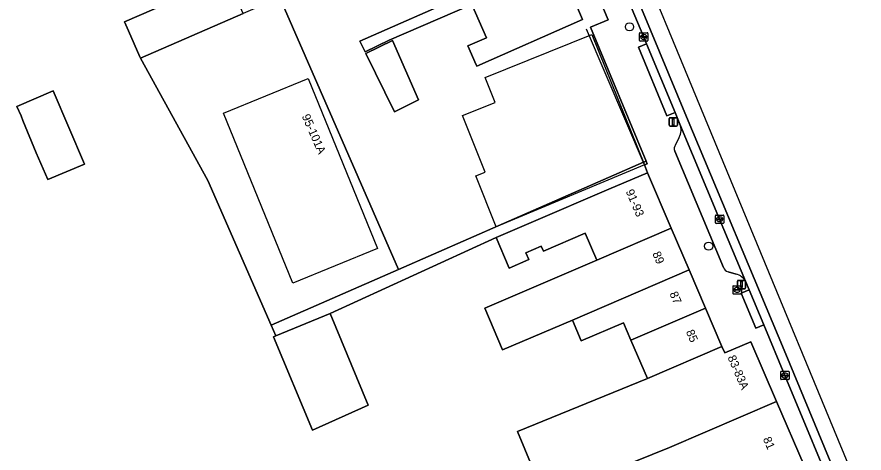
# Model space of a CAD drawing. Extents: x 159371 to 159986, y 382987 to 383597.
# Drawn here: x 159839 to 159940.1, y 383403.5 to 383455.5 of the extents above; entities that cross this region are included whole.
import ezdxf

# ---------------------------------------------------------------- set-up
doc = ezdxf.new("R2010")
doc.units = 0
for name, color, linetype in [('IMGEO_Boom', 7, 'Continuous'), ('IMGEO_Brandkraan', 7, 'Continuous'), ('IMGEO_Erf', 7, 'Continuous'), ('IMGEO_Hek', 7, 'Continuous'), ('IMGEO_Kolk', 7, 'Continuous'), ('IMGEO_Lichtmast', 7, 'Continuous'), ('IMGEO_Pand', 7, 'Continuous'), ('IMGEO_Pand_nummerreeks', 7, 'Continuous'), ('IMGEO_Pand_vergunning_verleend', 7, 'Continuous'), ('IMGEO_Parkeervlak_open', 7, 'Continuous'), ('IMGEO_Rijbaan_lokaal_gesloten', 7, 'Continuous'), ('IMGEO_Rijbaan_lokaal_open', 7, 'Continuous'), ('IMGEO_Voetpad_open', 7, 'Continuous')]:
    doc.layers.add(name, color=color, linetype=linetype)

msp = doc.modelspace()

# ---------------------------------------------------------------- linework, layer by layer
at = {"layer": 'IMGEO_Boom'}
for centre in [(159912.1, 383454.35), (159921.55, 383428.17)]:
    msp.add_circle(centre, 0.489, dxfattribs=at)
at = {"layer": 'IMGEO_Brandkraan'}
for p, q in [((159924.46, 383422.53), (159924.46, 383423.38)), ((159924.53, 383423.45), (159925.39, 383423.45)), ((159924.72, 383422.95), (159924.72, 383422.96)), ((159924.76, 383423), (159925.16, 383423)), ((159924.95, 383423.23), (159924.97, 383423.23)), ((159925.2, 383422.96), (159925.2, 383422.95)), ((159925.46, 383423.38), (159925.46, 383422.53)), ((159925.39, 383422.45), (159924.53, 383422.45)), ((159925.15, 383422.91), (159924.76, 383422.91)), ((159924.97, 383422.67), (159924.94, 383422.67))]:
    msp.add_line(p, q, dxfattribs=at)
for points in [[(159924.46, 383422.53), (159924.46, 383423.38)], [(159924.53, 383423.45), (159925.39, 383423.45)], [(159925.46, 383423.38), (159925.46, 383422.53)], [(159925.39, 383422.45), (159924.53, 383422.45)]]:
    msp.add_lwpolyline(points, dxfattribs=at)
for centre, radius, start, end in [((159924.53, 383423.38), 0.0765, 91.552, 178.448), ((159924.53, 383423.38), 0.0765, 91.552, 178.448), ((159924.76, 383422.96), 0.0403, 85.8775, 175.7526), ((159924.75, 383422.95), 0.0366, 178.938, 274.7102), ((159925.16, 383422.95), 0.043, 264.8664, 352.4533), ((159925.16, 383422.96), 0.0386, 1.7309, 96.639), ((159925.38, 383423.38), 0.0765, 1.552, 88.448), ((159925.38, 383423.38), 0.0765, 1.552, 88.448), ((159924.53, 383422.53), 0.0765, 181.552, 268.448), ((159924.53, 383422.53), 0.0765, 181.552, 268.448), ((159925.38, 383422.53), 0.0765, 271.552, 358.448), ((159925.38, 383422.53), 0.0765, 271.552, 358.448)]:
    msp.add_arc(centre, radius, start, end, dxfattribs=at)
for centre, major_axis, ratio, start_param, end_param in [((159924.95, 383422.95), (-0.387, 0.002), 0.722429, 4.712389, 7.853982), ((159924.97, 383422.95), (-0.39, 0.002), 0.717154, 1.570796, 4.712389)]:
    msp.add_ellipse(centre, major_axis=major_axis, ratio=ratio, start_param=start_param, end_param=end_param, dxfattribs=at)
at = {"layer": 'IMGEO_Erf'}
for points in [[(159870.35, 383457.84), (159884.54, 383425.4), (159913.77, 383438.18), (159914.09, 383438.32), (159907.44, 383454.3), (159909.54, 383455.19), (159906.37, 383462.76)], [(159903.74, 383461.66), (159906.49, 383455.22), (159893.88, 383449.66), (159893.81, 383449.82), (159892.82, 383452.07), (159895.03, 383453.04), (159893.27, 383457.04), (159883.41, 383452.76), (159880.54, 383451.35), (159879.9, 383452.66), (159892.59, 383458.24)], [(159852.29, 383453.89), (159851.82, 383454.95), (159864.06, 383460.3)], [(159902.05, 383398.09), (159898.74, 383406.04), (159914.24, 383412.39), (159912.28, 383416.95), (159911.39, 383419.03), (159906.34, 383416.86), (159905.28, 383419.35), (159896.96, 383415.78), (159894.82, 383420.76), (159908.2, 383426.5), (159906.82, 383429.71), (159901.82, 383427.57), (159901.56, 383428.16), (159899.74, 383427.38), (159900.09, 383426.57), (159897.74, 383425.56), (159896.18, 383429.2), (159876.35, 383420.14), (159880.89, 383409.18), (159874.24, 383406.19), (159869.62, 383417.35), (159869.87, 383417.46), (159869.33, 383418.75), (159861.78, 383436.02), (159853.74, 383450.61), (159853.65, 383450.77), (159852.29, 383453.89)]]:
    msp.add_lwpolyline(points, dxfattribs=at)
for points in [[(159880.62, 383451.18), (159883.79, 383452.73), (159886.9, 383445.62), (159884.03, 383444.22)], [(159843.29, 383446.7), (159847.02, 383437.97), (159842.65, 383436.11), (159841.28, 383439.31), (159839.68, 383443.19), (159839.46, 383443.71), (159838.97, 383444.85)]]:
    msp.add_lwpolyline(points, close=True, dxfattribs=at)
at = {"layer": 'IMGEO_Hek'}
msp.add_lwpolyline([(159913.9, 383437.89), (159906.96, 383454.09)], dxfattribs=at)
at = {"layer": 'IMGEO_Kolk'}
for p, q in [((159913.3, 383452.72), (159913.3, 383453.57)), ((159913.37, 383453.64), (159914.23, 383453.64)), ((159913.79, 383453.42), (159913.81, 383453.42)), ((159914.3, 383453.57), (159914.3, 383452.72)), ((159914.23, 383452.64), (159913.37, 383452.64)), ((159913.56, 383453.14), (159913.56, 383453.15)), ((159913.6, 383453.19), (159914, 383453.19)), ((159913.99, 383453.1), (159913.6, 383453.1)), ((159913.81, 383452.86), (159913.78, 383452.86)), ((159914.04, 383453.15), (159914.04, 383453.14)), ((159922.36, 383430.95), (159922.36, 383431.8)), ((159922.43, 383431.88), (159923.29, 383431.88)), ((159922.62, 383431.37), (159922.62, 383431.38)), ((159922.66, 383431.42), (159923.06, 383431.42)), ((159923.06, 383431.33), (159922.66, 383431.33)), ((159922.87, 383431.1), (159922.84, 383431.1)), ((159922.85, 383431.66), (159922.87, 383431.66)), ((159923.1, 383431.38), (159923.1, 383431.37)), ((159923.36, 383431.8), (159923.36, 383430.95)), ((159923.29, 383430.88), (159922.43, 383430.88)), ((159930.16, 383412.31), (159930.16, 383413.17)), ((159930.23, 383413.24), (159931.08, 383413.24)), ((159930.64, 383413.02), (159930.67, 383413.02)), ((159931.16, 383413.17), (159931.16, 383412.31)), ((159931.08, 383412.24), (159930.23, 383412.24)), ((159930.41, 383412.73), (159930.41, 383412.75)), ((159930.85, 383412.7), (159930.45, 383412.7)), ((159930.46, 383412.78), (159930.85, 383412.78)), ((159930.67, 383412.46), (159930.64, 383412.46)), ((159930.9, 383412.75), (159930.9, 383412.73))]:
    msp.add_line(p, q, dxfattribs=at)
for points in [[(159913.3, 383452.72), (159913.3, 383453.57)], [(159913.37, 383453.64), (159914.23, 383453.64)], [(159914.3, 383453.57), (159914.3, 383452.72)], [(159914.23, 383452.64), (159913.37, 383452.64)], [(159922.36, 383430.95), (159922.36, 383431.8)], [(159922.43, 383431.88), (159923.29, 383431.88)], [(159923.36, 383431.8), (159923.36, 383430.95)], [(159923.29, 383430.88), (159922.43, 383430.88)], [(159930.16, 383412.31), (159930.16, 383413.17)], [(159930.23, 383413.24), (159931.08, 383413.24)], [(159931.16, 383413.17), (159931.16, 383412.31)], [(159931.08, 383412.24), (159930.23, 383412.24)]]:
    msp.add_lwpolyline(points, dxfattribs=at)
for centre, radius, start, end in [((159913.37, 383453.57), 0.0765, 91.552, 178.448), ((159913.37, 383453.57), 0.0765, 91.552, 178.448), ((159914.22, 383453.57), 0.0765, 1.552, 88.448), ((159914.22, 383453.57), 0.0765, 1.552, 88.448), ((159913.37, 383452.72), 0.0765, 181.552, 268.448), ((159913.37, 383452.72), 0.0765, 181.552, 268.448), ((159913.6, 383453.15), 0.0403, 85.8775, 175.7526), ((159913.59, 383453.14), 0.0366, 178.938, 274.7102), ((159914, 383453.14), 0.043, 264.8664, 352.4533), ((159914, 383453.15), 0.0386, 1.7309, 96.639), ((159914.22, 383452.72), 0.0765, 271.552, 358.448), ((159914.22, 383452.72), 0.0765, 271.552, 358.448), ((159922.44, 383431.8), 0.0765, 91.552, 178.448), ((159922.44, 383431.8), 0.0765, 91.552, 178.448), ((159922.66, 383431.38), 0.0403, 85.8775, 175.7526), ((159922.65, 383431.37), 0.0366, 178.938, 274.7102), ((159923.06, 383431.38), 0.0386, 1.7309, 96.639), ((159923.06, 383431.38), 0.043, 264.8664, 352.4533), ((159923.28, 383431.8), 0.0765, 1.552, 88.448), ((159923.28, 383431.8), 0.0765, 1.552, 88.448), ((159922.44, 383430.95), 0.0765, 181.552, 268.448), ((159922.44, 383430.95), 0.0765, 181.552, 268.448), ((159923.28, 383430.95), 0.0765, 271.552, 358.448), ((159923.28, 383430.95), 0.0765, 271.552, 358.448), ((159930.23, 383413.17), 0.0765, 91.552, 178.448), ((159930.23, 383413.17), 0.0765, 91.552, 178.448), ((159931.08, 383413.17), 0.0765, 1.552, 88.448), ((159931.08, 383413.17), 0.0765, 1.552, 88.448), ((159930.23, 383412.32), 0.0765, 181.552, 268.448), ((159930.23, 383412.32), 0.0765, 181.552, 268.448), ((159930.45, 383412.74), 0.0403, 85.8775, 175.7526), ((159930.45, 383412.73), 0.0366, 178.938, 274.7102), ((159930.86, 383412.75), 0.0386, 1.7309, 96.639), ((159930.86, 383412.74), 0.043, 264.8664, 352.4533), ((159931.08, 383412.32), 0.0765, 271.552, 358.448), ((159931.08, 383412.32), 0.0765, 271.552, 358.448)]:
    msp.add_arc(centre, radius, start, end, dxfattribs=at)
for centre, major_axis, ratio, start_param, end_param in [((159913.79, 383453.14), (-0.387, 0.002), 0.722429, 4.712389, 7.853982), ((159913.81, 383453.14), (-0.39, 0.002), 0.717154, 1.570796, 4.712389), ((159922.85, 383431.38), (-0.387, 0.002), 0.722429, 4.712389, 7.853982), ((159922.87, 383431.38), (-0.39, 0.002), 0.717154, 1.570796, 4.712389), ((159930.64, 383412.74), (-0.387, 0.002), 0.722429, 4.712389, 7.853982), ((159930.67, 383412.74), (-0.39, 0.002), 0.717154, 1.570796, 4.712389)]:
    msp.add_ellipse(centre, major_axis=major_axis, ratio=ratio, start_param=start_param, end_param=end_param, dxfattribs=at)
at = {"layer": 'IMGEO_Lichtmast'}
for p, q in [((159916.84, 383442.61), (159916.84, 383443.4)), ((159916.84, 383443.4), (159916.84, 383442.61)), ((159916.94, 383443.5), (159917.72, 383443.5)), ((159917.72, 383443.5), (159916.94, 383443.5)), ((159917.82, 383443.4), (159917.82, 383442.61)), ((159917.82, 383442.61), (159917.82, 383443.4)), ((159917.72, 383442.51), (159916.94, 383442.51)), ((159916.94, 383442.51), (159917.72, 383442.51)), ((159924.98, 383423.19), (159924.98, 383423.99)), ((159924.98, 383423.99), (159924.98, 383423.19)), ((159925.08, 383424.09), (159925.87, 383424.09)), ((159925.87, 383424.09), (159925.08, 383424.09)), ((159925.97, 383423.99), (159925.97, 383423.19)), ((159925.97, 383423.19), (159925.97, 383423.99)), ((159925.87, 383423.09), (159925.08, 383423.09)), ((159925.08, 383423.09), (159925.87, 383423.09))]:
    msp.add_line(p, q, dxfattribs=at)
for points in [[(159917.25, 383443.38), (159917.4, 383443.38), (159917.4, 383442.63), (159917.25, 383442.63), (159917.25, 383443.38)], [(159925.4, 383423.97), (159925.55, 383423.97), (159925.55, 383423.22), (159925.4, 383423.22), (159925.4, 383423.97)]]:
    msp.add_lwpolyline(points, dxfattribs=at)
for centre, start, end in [((159916.94, 383443.4), 90, 180), ((159916.94, 383443.4), 90, 180), ((159917.72, 383443.4), 0, 90), ((159917.72, 383443.4), 360, 90), ((159916.94, 383442.61), 180, 270), ((159916.94, 383442.61), 180, 270), ((159917.72, 383442.61), 270, 0), ((159917.72, 383442.61), 270, 0), ((159925.08, 383423.99), 90, 180), ((159925.08, 383423.99), 90, 180), ((159925.87, 383423.99), 0, 90), ((159925.87, 383423.99), 360, 90), ((159925.08, 383423.19), 180, 270), ((159925.08, 383423.19), 180, 270), ((159925.87, 383423.19), 270, 0), ((159925.87, 383423.19), 270, 0)]:
    msp.add_arc(centre, 0.1, start, end, dxfattribs=at)
at = {"layer": 'IMGEO_Pand'}
for points in [[(159895.03, 383453.04), (159892.82, 383452.07), (159893.81, 383449.82), (159893.88, 383449.66), (159906.49, 383455.22), (159903.74, 383461.66), (159896.01, 383458.25), (159893.27, 383457.04)], [(159865.97, 383455.93), (159864.06, 383460.3), (159851.82, 383454.95), (159852.29, 383453.89), (159853.65, 383450.77), (159853.74, 383450.61)], [(159870.35, 383457.84), (159865.97, 383455.93), (159853.74, 383450.61), (159861.78, 383436.02), (159869.33, 383418.75), (159884.54, 383425.4)], [(159880.62, 383451.18), (159884.03, 383444.22), (159886.9, 383445.62), (159883.79, 383452.73)], [(159843.29, 383446.7), (159838.97, 383444.85), (159839.46, 383443.71), (159839.68, 383443.19), (159841.28, 383439.31), (159842.65, 383436.11), (159847.02, 383437.97)], [(159914.24, 383436.94), (159909.65, 383434.97), (159900.35, 383430.99), (159896.18, 383429.2), (159897.74, 383425.56), (159900.09, 383426.57), (159899.74, 383427.38), (159901.56, 383428.16), (159901.82, 383427.57), (159906.82, 383429.71), (159908.2, 383426.5), (159917.09, 383430.31)], [(159919.22, 383425.33), (159917.09, 383430.31), (159908.2, 383426.5), (159894.82, 383420.76), (159896.96, 383415.78), (159905.28, 383419.35)], [(159919.22, 383425.33), (159905.28, 383419.35), (159906.34, 383416.86), (159911.39, 383419.03), (159912.28, 383416.95), (159921.18, 383420.77)], [(159876.35, 383420.14), (159869.87, 383417.46), (159869.62, 383417.35), (159874.24, 383406.19), (159880.89, 383409.18)], [(159914.24, 383412.39), (159923.14, 383416.2), (159921.18, 383420.77), (159912.28, 383416.95)], [(159929.67, 383409.62), (159926.6, 383416.76), (159923.47, 383415.42), (159923.14, 383416.2), (159914.24, 383412.39), (159898.74, 383406.04), (159902.05, 383398.09), (159910.46, 383401.53), (159916.89, 383404.15)], [(159929.67, 383409.62), (159916.89, 383404.15), (159910.46, 383401.53), (159914.02, 383392.95), (159916.61, 383394.02), (159917.05, 383394.2), (159916.21, 383396.23), (159915.33, 383398.37), (159915.52, 383398.46), (159915.98, 383398.65), (159924.09, 383402.13), (159925.48, 383398.88), (159928.32, 383400.06), (159932.94, 383401.98)]]:
    msp.add_lwpolyline(points, close=True, dxfattribs=at)
at = {"layer": 'IMGEO_Pand_vergunning_verleend'}
for points in [[(159892.17, 383443.75), (159896.07, 383445.33), (159894.87, 383448.3), (159907.61, 383453.45), (159913.9, 383437.89), (159896.2, 383430.49), (159893.75, 383436.55), (159894.89, 383437.01)], [(159863.62, 383444.06), (159873.75, 383448.18), (159882.01, 383427.88), (159871.89, 383423.76)]]:
    msp.add_lwpolyline(points, close=True, dxfattribs=at)
at = {"layer": 'IMGEO_Parkeervlak_open'}
for points in [[(159925.95, 383423.98), (159922.86, 383431.38), (159918.13, 383442.72)], [(159918.02, 383441.16), (159917.6, 383440.27)], [(159917.5, 383439.51), (159923.33, 383425.62)], [(159923.87, 383425.1), (159924.84, 383424.83)]]:
    msp.add_lwpolyline(points, dxfattribs=at)
for centre, radius, start, end in [((159916.49, 383442.06), 1.77, 329.8016, 21.8752), ((159918.17, 383439.81), 0.732, 141.3864, 203.9522), ((159924.17, 383425.96), 0.914, 202.0452, 250.7491), ((159924.37, 383423.07), 1.82, 29.8096, 74.9433)]:
    msp.add_arc(centre, radius, start, end, dxfattribs=at)
at = {"layer": 'IMGEO_Rijbaan_lokaal_gesloten'}
for points in [[(159938.37, 383396.95), (159930.55, 383415.74), (159918.9, 383443.6), (159911.4, 383461.75), (159900.13, 383488.78), (159897.4, 383495.18), (159896.28, 383497.63), (159895.58, 383498.93), (159894.12, 383501.31), (159893.17, 383500.65), (159893.34, 383500.37), (159893.46, 383500.19), (159893.59, 383500)], [(159896.74, 383493.96), (159899.13, 383488.18), (159900.68, 383484.46), (159902.73, 383479.55), (159905.87, 383472.04), (159913.8, 383453.14), (159914.14, 383452.31), (159917.54, 383444.12), (159918.13, 383442.72), (159922.86, 383431.38), (159925.95, 383423.98), (159926.39, 383422.95), (159928.13, 383418.79), (159930.66, 383412.74), (159937.38, 383396.59)]]:
    msp.add_lwpolyline(points, dxfattribs=at)
at = {"layer": 'IMGEO_Rijbaan_lokaal_open'}
msp.add_lwpolyline([(159896.51, 383502.97), (159894.12, 383501.31), (159895.58, 383498.93), (159896.28, 383497.63), (159897.4, 383495.18), (159900.13, 383488.78), (159911.4, 383461.75), (159918.9, 383443.6), (159930.55, 383415.74), (159938.37, 383396.95), (159940.11, 383397.58), (159940.11, 383397.58), (159908.35, 383474.34)], close=True, dxfattribs=at)
at = {"layer": 'IMGEO_Voetpad_open'}
for points in [[(159888.03, 383502.73), (159890.13, 383500), (159890.78, 383499.02), (159891.51, 383497.97), (159892.59, 383496), (159900.77, 383476.42), (159902.68, 383471.89), (159902.59, 383471.81), (159905.84, 383464.02), (159906.37, 383462.76), (159909.54, 383455.19), (159907.44, 383454.3), (159914.09, 383438.32), (159914.22, 383438.01), (159913.9, 383437.89), (159914.24, 383436.94), (159917.09, 383430.31), (159919.22, 383425.33), (159921.18, 383420.77), (159923.14, 383416.2), (159923.47, 383415.42), (159926.6, 383416.76), (159929.67, 383409.62), (159932.94, 383401.98)], [(159913.18, 383451.91), (159914.14, 383452.31), (159913.8, 383453.14), (159905.87, 383472.04), (159902.73, 383479.55), (159901.78, 383479.15), (159899.69, 383484.04), (159900.68, 383484.46), (159899.13, 383488.18), (159896.74, 383493.96)], [(159918.13, 383442.72), (159917.54, 383444.12), (159916.57, 383443.72), (159913.18, 383451.91)], [(159917.6, 383440.27), (159918.02, 383441.16)], [(159923.33, 383425.62), (159917.5, 383439.51)], [(159924.84, 383424.83), (159923.87, 383425.1)], [(159938.13, 383394.69), (159937.48, 383396.35), (159937.38, 383396.59), (159930.66, 383412.74), (159928.13, 383418.79), (159927.17, 383418.39), (159925.43, 383422.55), (159926.39, 383422.95), (159925.95, 383423.98)]]:
    msp.add_lwpolyline(points, dxfattribs=at)
for points in [[(159893.27, 383457.04), (159896.01, 383458.25), (159903.74, 383461.66), (159906.37, 383462.76), (159905.84, 383464.02), (159903.2, 383462.92), (159895.46, 383459.51), (159892.59, 383458.24), (159879.9, 383452.66), (159880.54, 383451.35), (159883.41, 383452.76)], [(159914.14, 383452.31), (159913.18, 383451.91), (159916.57, 383443.72), (159917.54, 383444.12)], [(159896.18, 383429.2), (159900.35, 383430.99), (159909.65, 383434.97), (159914.24, 383436.94), (159913.9, 383437.89), (159914.22, 383438.01), (159914.09, 383438.32), (159913.77, 383438.18), (159884.54, 383425.4), (159869.33, 383418.75), (159869.87, 383417.46), (159876.35, 383420.14)], [(159928.13, 383418.79), (159926.39, 383422.95), (159925.43, 383422.55), (159927.17, 383418.39)]]:
    msp.add_lwpolyline(points, close=True, dxfattribs=at)
for centre, radius, start, end in [((159916.49, 383442.06), 1.77, 329.8016, 21.8752), ((159918.17, 383439.81), 0.732, 141.3864, 203.9522), ((159924.17, 383425.96), 0.914, 202.0452, 250.7491), ((159924.37, 383423.07), 1.82, 29.8096, 74.9433)]:
    msp.add_arc(centre, radius, start, end, dxfattribs=at)

# ---------------------------------------------------------------- texts
at = {"layer": 'IMGEO_Pand_nummerreeks'}
for s, rotation, p in [('95-101A', 293.6171, (159872.96, 383443.68)), ('91-93', 293.2103, (159911.63, 383434.71)), ('89', 293.2152, (159914.81, 383427.29)), ('87', 293.2137, (159916.86, 383422.51)), ('85', 293.2092, (159918.82, 383417.95)), ('83-83A', 293.1645, (159923.79, 383414.9)), ('81', 293.2103, (159928.01, 383405.16))]:
    msp.add_text(s, height=1, rotation=rotation, dxfattribs=at).set_placement(p)

doc.saveas('drawing.dxf')
